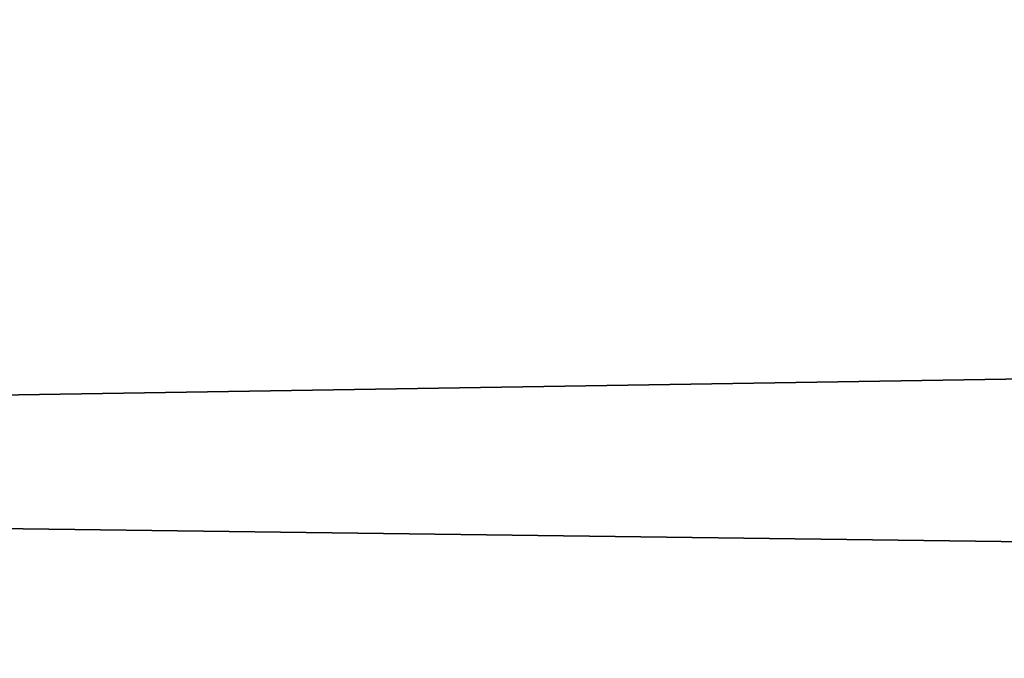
# Model space of a CAD drawing. Header units: millimetres. Extents: x -522 to 188, y -54 to 63.
# Tile 580 of 656: x -3.82951 to -3.82655, y -36.79808 to -36.79617. Entities that reach past the tile are written whole.
import ezdxf

# ---------------------------------------------------------------- set-up
doc = ezdxf.new("R2010")
doc.units = ezdxf.units.MM
doc.header["$LTSCALE"] = 65.185185
for name, color, linetype in [('1', 7, 'CONTINUOUS'), ('2', 7, 'CONTINUOUS'), ('8', 7, 'CONTINUOUS'), ('9', 7, 'CONTINUOUS')]:
    doc.layers.add(name, color=color, linetype=linetype)

msp = doc.modelspace()

# ---------------------------------------------------------------- linework, layer by layer
at = {"layer": '1', "color": 7, "linetype": 'CONTINUOUS'}
for points in [[(-4.178775, -36.8, -12.3100676), (-3.3646476, 23, -12.5570357), (-3.3647088, -36.8, -12.5570172), (-4.178775, -36.8, -12.3100676)], [(-4.178713, 23, -12.3100917), (-3.3646476, 23, -12.5570357), (-4.178775, -36.8, -12.3100676), (-4.178713, 23, -12.3100917)]]:
    msp.add_3dface(points, dxfattribs=at)
at = {"layer": '2', "color": 7, "linetype": 'CONTINUOUS'}
for points in [[(-3.3647088, -36.8, 12.5570172), (-4.178713, 23, 12.3100917), (-4.178775, -36.8, 12.3100676), (-3.3647088, -36.8, 12.5570172)], [(-3.3646476, 23, 12.5570357), (-4.178713, 23, 12.3100917), (-3.3647088, -36.8, 12.5570172), (-3.3646476, 23, 12.5570357)]]:
    msp.add_3dface(points, dxfattribs=at)
at = {"layer": '8', "color": 3, "linetype": 'CONTINUOUS'}
for points in [[(-3.5424354, -36.7927089, -10.4356782), (-3.998883, -36.8, -10.1399671), (-4.2173768, -36.7927089, -10.1816483), (-3.5424354, -36.7927089, -10.4356782)], [(-3.6503799, -36.8, -10.2705676), (-3.998883, -36.8, -10.1399671), (-3.5424354, -36.7927089, -10.4356782), (-3.6503799, -36.8, -10.2705676)]]:
    msp.add_3dface(points, dxfattribs=at)
at = {"layer": '9', "color": 3, "linetype": 'CONTINUOUS'}
for points in [[(-3.9988822, -36.8, 10.1399675), (-3.650379, -36.8, 10.2705679), (-4.2173768, -36.7927089, 10.1816483), (-3.9988822, -36.8, 10.1399675)], [(-4.2173768, -36.7927089, 10.1816483), (-3.650379, -36.8, 10.2705679), (-3.5424354, -36.7927089, 10.4356782), (-4.2173768, -36.7927089, 10.1816483)]]:
    msp.add_3dface(points, dxfattribs=at)

doc.saveas('drawing.dxf')
